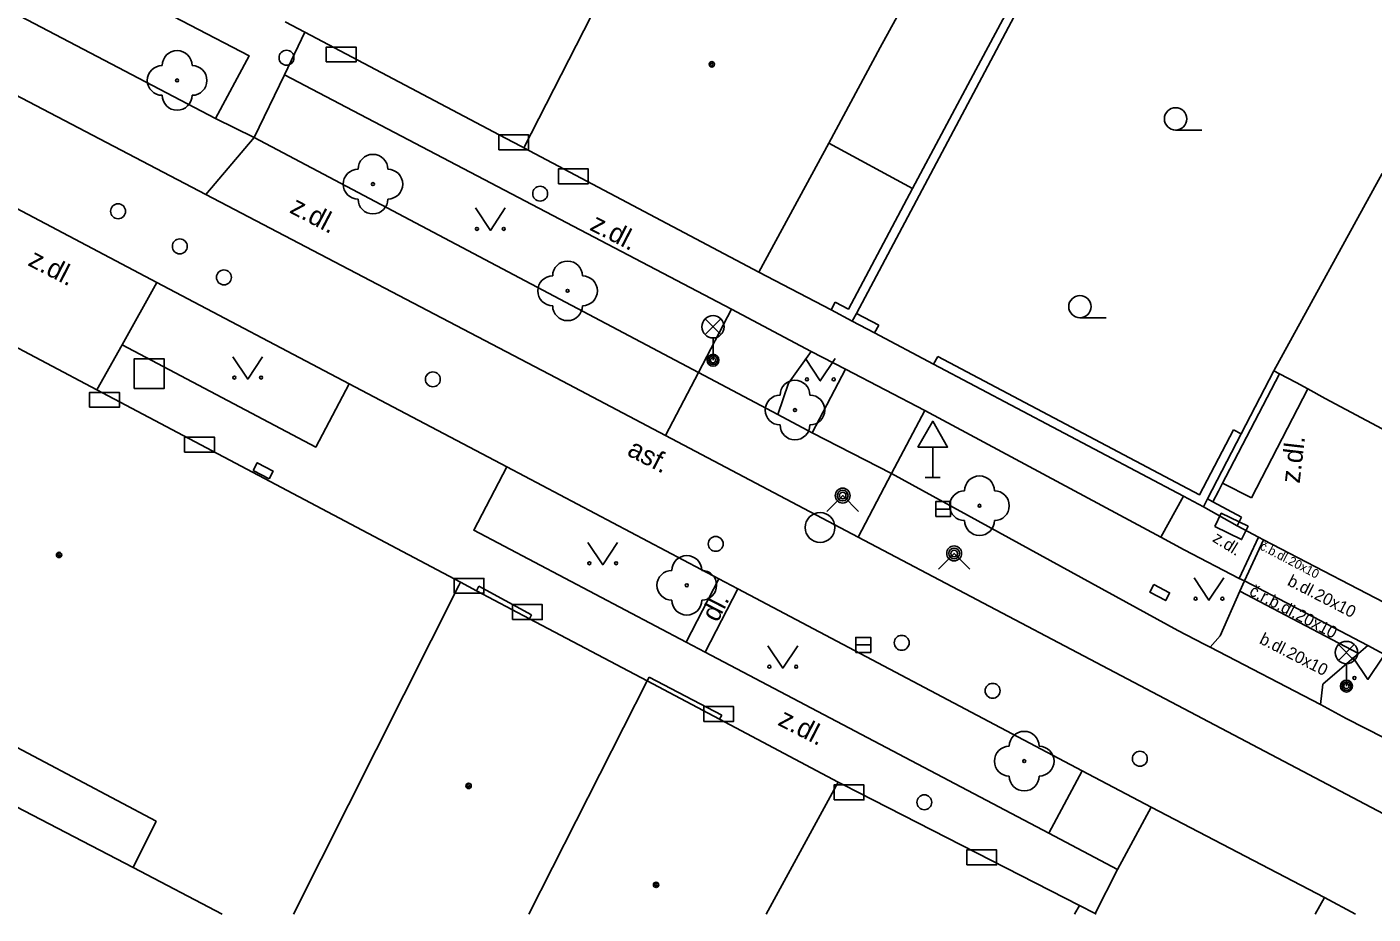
# Model space of a CAD drawing. Extents: x -595546 to -593986, y -1160845 to -1159202.
# Drawn here: x -595073.34 to -595028.18, y -1160843.24 to -1160813.47 of the extents above; entities that cross this region are included whole.
import ezdxf

# ---------------------------------------------------------------- set-up
doc = ezdxf.new("R2010")
doc.units = 0
for name, color, linetype in [('Level 22', 7, 'Continuous'), ('Level 24', 7, 'Continuous'), ('Level 26', 7, 'Continuous'), ('Level 27', 7, 'Continuous'), ('Level 28', 7, 'Continuous'), ('Level 31', 7, 'Continuous'), ('Level 33', 7, 'Continuous'), ('Level 34', 7, 'Continuous'), ('Level 36', 7, 'Continuous'), ('Level 39', 7, 'Continuous'), ('slaboproud - povrch.  znaky a tel. budka skut. velikost', 7, 'Continuous'), ('TM - budovy zdene_ betonove - VP', 7, 'Continuous'), ('TM - chodniky - VP', 7, 'Continuous'), ('TM - komunikace - VP', 7, 'Continuous'), ('TM - letecke snimky - pomocna linie', 7, 'Continuous'), ('TM - plot drateny_ kovovy - VP', 7, 'Continuous'), ('TM - plot zdeny_ ohradni zed - VP', 7, 'Continuous'), ('TM - podezdivka plotu - VP', 7, 'Continuous'), ('TM - popis povrchu', 7, 'Continuous'), ('TM - rozhrani mezi zpev. plochami mezi sebou - VP', 7, 'Continuous'), ('TM - rozhrani ploch obecne - VP', 7, 'Continuous'), ('TM - vjezd na pozemek', 7, 'Continuous')]:
    doc.layers.add(name, color=color, linetype=linetype)

msp = doc.modelspace()

# ---------------------------------------------------------------- linework, layer by layer
at = {"layer": 'Level 22'}
for centre in [(-595068.3, -1160815.27), (-595061.73, -1160818.75), (-595055.2, -1160822.33), (-595047.57, -1160826.33), (-595041.38, -1160829.54), (-595051.2, -1160832.21), (-595039.88, -1160838.11)]:
    msp.add_circle(centre, 0.05, dxfattribs=at)
for centre, start, end in [((-595068.3, -1160814.77), 0, 180), ((-595068.8, -1160815.27), 90, 270), ((-595067.8, -1160815.27), 270, 90), ((-595068.3, -1160815.77), 180, 0), ((-595061.73, -1160818.25), 0, 180), ((-595062.23, -1160818.75), 90, 270), ((-595061.23, -1160818.75), 270, 90), ((-595061.73, -1160819.25), 180, 0), ((-595055.2, -1160821.83), 0, 180), ((-595055.7, -1160822.33), 90, 270), ((-595054.7, -1160822.33), 270, 90), ((-595055.2, -1160822.83), 180, 0), ((-595047.57, -1160825.83), 0, 180), ((-595048.07, -1160826.33), 90, 270), ((-595047.07, -1160826.33), 270, 90), ((-595047.57, -1160826.83), 180, 0), ((-595041.38, -1160829.04), 0, 180), ((-595041.88, -1160829.54), 90, 270), ((-595040.88, -1160829.54), 270, 90), ((-595041.38, -1160830.04), 180, 0), ((-595051.2, -1160831.71), 0, 180), ((-595051.7, -1160832.21), 90, 270), ((-595050.7, -1160832.21), 270, 90), ((-595051.2, -1160832.71), 180, 0), ((-595039.88, -1160837.61), 0, 180), ((-595040.38, -1160838.11), 90, 270), ((-595039.38, -1160838.11), 270, 90), ((-595039.88, -1160838.61), 180, 0)]:
    msp.add_arc(centre, 0.5, start, end, dxfattribs=at)
at = {"layer": 'Level 24'}
for points in [[(-595063.298, -1160814.649), (-595062.298, -1160814.649), (-595062.298, -1160814.149), (-595063.298, -1160814.149)], [(-595057.507, -1160817.598), (-595056.507, -1160817.598), (-595056.507, -1160817.098), (-595057.507, -1160817.098)], [(-595055.508, -1160818.739), (-595054.508, -1160818.739), (-595054.508, -1160818.239), (-595055.508, -1160818.239)], [(-595071.237, -1160826.238), (-595070.237, -1160826.238), (-595070.237, -1160825.738), (-595071.237, -1160825.738)], [(-595068.048, -1160827.739), (-595067.048, -1160827.739), (-595067.048, -1160827.239), (-595068.048, -1160827.239)], [(-595033.487, -1160830.24), (-595032.588, -1160830.678), (-595032.369, -1160830.228), (-595033.267, -1160829.79)], [(-595059.007, -1160832.478), (-595058.007, -1160832.478), (-595058.007, -1160831.978), (-595059.007, -1160831.978)], [(-595057.048, -1160833.359), (-595056.048, -1160833.359), (-595056.048, -1160832.859), (-595057.048, -1160832.859)], [(-595050.628, -1160836.779), (-595049.628, -1160836.779), (-595049.628, -1160836.279), (-595050.628, -1160836.279)], [(-595046.257, -1160839.408), (-595045.257, -1160839.408), (-595045.257, -1160838.908), (-595046.257, -1160838.908)], [(-595041.808, -1160841.589), (-595040.808, -1160841.589), (-595040.808, -1160841.089), (-595041.808, -1160841.089)]]:
    msp.add_lwpolyline(points, close=True, dxfattribs=at)
at = {"layer": 'Level 26'}
msp.add_lwpolyline([(-595069.74, -1160825.61), (-595068.74, -1160825.61), (-595068.74, -1160824.61), (-595069.74, -1160824.61)], close=True, dxfattribs=at)
at = {"layer": 'Level 27'}
for p, q in [((-595042.85, -1160829.65), (-595042.35, -1160829.65)), ((-595045.53, -1160834.21), (-595045.03, -1160834.21))]:
    msp.add_line(p, q, dxfattribs=at)
for points in [[(-595042.85, -1160829.9), (-595042.35, -1160829.9), (-595042.35, -1160829.4), (-595042.85, -1160829.4)], [(-595045.53, -1160834.46), (-595045.03, -1160834.46), (-595045.03, -1160833.96), (-595045.53, -1160833.96)]]:
    msp.add_lwpolyline(points, close=True, dxfattribs=at)
msp.add_circle((-595046.73, -1160830.27), 0.5, dxfattribs=at)
at = {"layer": 'Level 28'}
for centre in [(-595064.63, -1160814.51), (-595056.12, -1160819.07), (-595070.28, -1160819.66), (-595068.21, -1160820.84), (-595066.73, -1160821.88), (-595059.72, -1160825.3), (-595050.23, -1160830.82), (-595043.99, -1160834.14), (-595040.94, -1160835.75), (-595036, -1160838.03), (-595043.23, -1160839.49)]:
    msp.add_circle(centre, 0.25, dxfattribs=at)
at = {"layer": 'Level 31'}
for points in [[(-595046.5, -1160829.73), (-595045.97, -1160829.2), (-595045.44, -1160829.73)], [(-595042.76, -1160831.67), (-595042.23, -1160831.14), (-595041.7, -1160831.67)]]:
    msp.add_lwpolyline(points, dxfattribs=at)
for centre, radius in [((-595045.97, -1160829.2), 0.25), ((-595045.97, -1160829.2), 0.18), ((-595045.97, -1160829.2), 0.11), ((-595042.23, -1160831.14), 0.25), ((-595042.23, -1160831.14), 0.18), ((-595042.23, -1160831.14), 0.11)]:
    msp.add_circle(centre, radius, dxfattribs=at)
at = {"layer": 'Level 33'}
for p, q in [((-595050.585, -1160823.8), (-595050.055, -1160823.27)), ((-595050.585, -1160823.27), (-595050.055, -1160823.8)), ((-595050.32, -1160823.91), (-595050.32, -1160824.66)), ((-595029.335, -1160834.73), (-595028.805, -1160834.2)), ((-595029.335, -1160834.2), (-595028.805, -1160834.73)), ((-595029.07, -1160834.84), (-595029.07, -1160835.59))]:
    msp.add_line(p, q, dxfattribs=at)
for centre, radius in [((-595050.32, -1160823.535), 0.375), ((-595050.32, -1160824.66), 0.2), ((-595050.32, -1160824.66), 0.145), ((-595050.32, -1160824.66), 0.0876), ((-595029.07, -1160834.465), 0.375), ((-595029.07, -1160835.59), 0.2), ((-595029.07, -1160835.59), 0.145), ((-595029.07, -1160835.59), 0.0876)]:
    msp.add_circle(centre, radius, dxfattribs=at)
at = {"layer": 'Level 34'}
for p, q in [((-595042.95, -1160827.572), (-595042.95, -1160828.59)), ((-595043.2, -1160828.59), (-595042.7, -1160828.59))]:
    msp.add_line(p, q, dxfattribs=at)
msp.add_lwpolyline([(-595043.45, -1160827.572), (-595042.45, -1160827.572), (-595042.95, -1160826.706)], close=True, dxfattribs=at)
at = {"layer": 'Level 36'}
for p, q in [((-595034.8, -1160816.935), (-595033.925, -1160816.935)), ((-595038.01, -1160823.235), (-595037.135, -1160823.235))]:
    msp.add_line(p, q, dxfattribs=at)
for points in [[(-595058.29, -1160819.55), (-595057.79, -1160820.3), (-595057.29, -1160819.55)], [(-595066.43, -1160824.54), (-595065.93, -1160825.29), (-595065.43, -1160824.54)], [(-595047.22, -1160824.6), (-595046.72, -1160825.35), (-595046.22, -1160824.6)], [(-595054.52, -1160830.77), (-595054.02, -1160831.52), (-595053.52, -1160830.77)], [(-595034.18, -1160831.96), (-595033.68, -1160832.71), (-595033.18, -1160831.96)], [(-595048.48, -1160834.24), (-595047.98, -1160834.99), (-595047.48, -1160834.24)], [(-595028.85, -1160834.62), (-595028.35, -1160835.37), (-595027.85, -1160834.62)]]:
    msp.add_lwpolyline(points, dxfattribs=at)
for centre, radius in [((-595034.8, -1160816.56), 0.375), ((-595058.24, -1160820.25), 0.05), ((-595057.341, -1160820.25), 0.05), ((-595038.01, -1160822.86), 0.375), ((-595066.38, -1160825.24), 0.05), ((-595065.481, -1160825.24), 0.05), ((-595047.17, -1160825.3), 0.05), ((-595046.271, -1160825.3), 0.05), ((-595054.47, -1160831.47), 0.05), ((-595053.571, -1160831.47), 0.05), ((-595034.13, -1160832.66), 0.05), ((-595033.231, -1160832.66), 0.05), ((-595048.43, -1160834.94), 0.05), ((-595047.531, -1160834.94), 0.05), ((-595028.8, -1160835.32), 0.05)]:
    msp.add_circle(centre, radius, dxfattribs=at)
at = {"layer": 'Level 39'}
for centre, radius in [((-595050.36, -1160814.73), 0.09), ((-595050.36, -1160814.73), 0.0398), ((-595072.26, -1160831.19), 0.09), ((-595072.26, -1160831.19), 0.0398), ((-595058.52, -1160838.94), 0.09), ((-595058.52, -1160838.94), 0.0398), ((-595052.23, -1160842.26), 0.09), ((-595052.23, -1160842.26), 0.0398)]:
    msp.add_circle(centre, radius, dxfattribs=at)
at = {"layer": 'slaboproud - povrch.  znaky a tel. budka skut. velikost'}
for points in [[(-595065.75, -1160828.36), (-595065.61, -1160828.1), (-595065.08, -1160828.38), (-595065.21, -1160828.64)], [(-595065.21, -1160828.64), (-595065.75, -1160828.36)], [(-595035.53, -1160832.18), (-595035, -1160832.46), (-595035.13, -1160832.72), (-595035.67, -1160832.44), (-595035.53, -1160832.18)]]:
    msp.add_lwpolyline(points, dxfattribs=at)
at = {"layer": 'TM - budovy zdene_ betonove - VP'}
for points in [[(-595052.15, -1160808.68), (-595056.67, -1160817.53)], [(-595064.01, -1160813.65), (-595064.67, -1160813.3)], [(-595044.09, -1160813.03), (-595044.71, -1160814.17), (-595046.44, -1160817.38)], [(-595057.28, -1160817.21), (-595064.01, -1160813.65)], [(-595056.75, -1160817.49), (-595057.28, -1160817.21)], [(-595056.67, -1160817.53), (-595056.75, -1160817.49)], [(-595056.67, -1160817.53), (-595048.78, -1160821.7)], [(-595046.44, -1160817.38), (-595048.78, -1160821.7)], [(-595027.87, -1160818.39), (-595031.5, -1160825.01)], [(-595079.45, -1160821.18), (-595070.99, -1160825.65)], [(-595031.32, -1160825.11), (-595031.5, -1160825.01)], [(-595030.75, -1160825.41), (-595031.32, -1160825.11)], [(-595070.99, -1160825.65), (-595058.79, -1160832.11)], [(-595029.78, -1160825.94), (-595030.36, -1160825.62), (-595030.75, -1160825.41)], [(-595024.43, -1160828.8), (-595024.57, -1160828.73), (-595024.93, -1160828.53), (-595029.78, -1160825.94)], [(-595064.39, -1160843.241), (-595058.85, -1160832.22), (-595058.79, -1160832.11)], [(-595058.79, -1160832.11), (-595058.26, -1160832.39)], [(-595058.26, -1160832.39), (-595056.48, -1160833.33)], [(-595052.53, -1160835.42), (-595056.48, -1160833.33)], [(-595069, -1160840.12), (-595080.79, -1160833.88)], [(-595052.53, -1160835.42), (-595056.503, -1160843.241)], [(-595052.53, -1160835.42), (-595050.1, -1160836.7)], [(-595046.12, -1160838.81), (-595050.1, -1160836.7)], [(-595048.542, -1160843.241), (-595046.12, -1160838.81)], [(-595038.03, -1160842.95), (-595045.44, -1160839.16), (-595045.97, -1160838.89), (-595046.12, -1160838.81)], [(-595069.78, -1160841.68), (-595069, -1160840.12)], [(-595069.78, -1160841.68), (-595066.787, -1160843.241)], [(-595038.03, -1160842.95), (-595038.188, -1160843.241)]]:
    msp.add_lwpolyline(points, dxfattribs=at)
at = {"layer": 'TM - chodniky - VP'}
for points in [[(-595067.01, -1160816.55), (-595065.88, -1160814.45), (-595089.65, -1160802.09), (-595113.74, -1160789.74)], [(-595064.7, -1160815.08), (-595065.71, -1160817.19)], [(-595049.7, -1160822.95), (-595064.7, -1160815.08)], [(-595070.14, -1160824.14), (-595068.98, -1160822.05)], [(-595048.78, -1160821.7), (-595046.36, -1160822.97)], [(-595050.81, -1160825.07), (-595049.7, -1160822.95)], [(-595062.53, -1160825.45), (-595063.65, -1160827.57), (-595070.14, -1160824.14)], [(-595047.03, -1160824.37), (-595047.79, -1160825.43), (-595048.15, -1160826.48)], [(-595045.87, -1160824.96), (-595047.03, -1160824.37)], [(-595046.99, -1160827.09), (-595045.87, -1160824.96)], [(-595043.21, -1160826.34), (-595044.33, -1160828.46)], [(-595034.51, -1160831.02), (-595035.3, -1160830.59), (-595043.21, -1160826.34)], [(-595051.22, -1160834.12), (-595058.35, -1160830.36), (-595057.24, -1160828.23)], [(-595032.49, -1160832.06), (-595032.67, -1160831.98), (-595034.51, -1160831.02)], [(-595051.22, -1160834.12), (-595050.12, -1160831.99)], [(-595049.49, -1160832.33), (-595050.58, -1160834.45)], [(-595032.49, -1160832.06), (-595032.64, -1160832.41), (-595033.3, -1160833.91), (-595033.64, -1160834.29)], [(-595028.35, -1160834.23), (-595028.66, -1160834.5), (-595029.86, -1160835.53), (-595029.94, -1160836.21)], [(-595028.35, -1160834.23), (-595027.67, -1160834.6)], [(-595039.05, -1160840.53), (-595050.58, -1160834.45)], [(-595039.05, -1160840.53), (-595037.94, -1160838.43)], [(-595030.116, -1160843.241), (-595029.81, -1160842.69)]]:
    msp.add_lwpolyline(points, dxfattribs=at)
at = {"layer": 'TM - komunikace - VP'}
for points in [[(-595108.2, -1160794.96), (-595067.01, -1160816.55)], [(-595067.01, -1160816.55), (-595065.71, -1160817.19)], [(-595065.71, -1160817.19), (-595050.81, -1160825.07)], [(-595074.3, -1160819.24), (-595068.98, -1160822.05)], [(-595068.98, -1160822.05), (-595062.53, -1160825.45)], [(-595050.81, -1160825.07), (-595048.15, -1160826.48)], [(-595062.53, -1160825.45), (-595057.24, -1160828.23)], [(-595048.15, -1160826.48), (-595046.99, -1160827.09)], [(-595046.99, -1160827.09), (-595044.33, -1160828.46)], [(-595057.24, -1160828.23), (-595050.12, -1160831.99)], [(-595044.33, -1160828.46), (-595034.73, -1160833.73)], [(-595050.12, -1160831.99), (-595049.49, -1160832.33)], [(-595049.49, -1160832.33), (-595037.94, -1160838.43)], [(-595034.73, -1160833.73), (-595033.84, -1160834.18), (-595033.64, -1160834.29), (-595029.94, -1160836.21)], [(-595029.08, -1160836.68), (-595029.94, -1160836.21)], [(-595029.08, -1160836.68), (-595024, -1160839.26), (-595018.65, -1160841.97)], [(-595037.94, -1160838.43), (-595035.62, -1160839.65)], [(-595035.62, -1160839.65), (-595029.81, -1160842.69)], [(-595029.81, -1160842.69), (-595028.766, -1160843.241)]]:
    msp.add_lwpolyline(points, dxfattribs=at)
at = {"layer": 'TM - letecke snimky - pomocna linie'}
for points in [[(-595046.44, -1160817.38), (-595043.63, -1160818.9)], [(-595032.25, -1160829.27), (-595030.36, -1160825.62)], [(-595032.25, -1160829.27), (-595033.23, -1160828.78)], [(-595058.18, -1160832.24), (-595058.26, -1160832.39)]]:
    msp.add_lwpolyline(points, dxfattribs=at)
at = {"layer": 'TM - plot drateny_ kovovy - VP'}
for points in [[(-595039.77, -1160811.67), (-595041.5, -1160814.91), (-595043.63, -1160818.9)], [(-595043.63, -1160818.9), (-595045.78, -1160822.94), (-595046.22, -1160822.71)], [(-595044.76, -1160823.48), (-595045.51, -1160823.09)], [(-595032.86, -1160826.99), (-595034, -1160829.18), (-595042.78, -1160824.53)]]:
    msp.add_lwpolyline(points, dxfattribs=at)
at = {"layer": 'TM - plot zdeny_ ohradni zed - VP'}
for points in [[(-595031.5, -1160825.01), (-595032.6, -1160827.13)], [(-595032.6, -1160827.13), (-595033.73, -1160829.31)], [(-595032.59, -1160829.92), (-595033.55, -1160829.41), (-595033.73, -1160829.31)]]:
    msp.add_lwpolyline(points, dxfattribs=at)
at = {"layer": 'TM - podezdivka plotu - VP'}
for points in [[(-595041.2, -1160814.98), (-595039.52, -1160811.81)], [(-595045.51, -1160823.09), (-595041.2, -1160814.98)], [(-595046.22, -1160822.71), (-595046.36, -1160822.97)], [(-595046.36, -1160822.97), (-595045.65, -1160823.35)], [(-595045.65, -1160823.35), (-595045.51, -1160823.09)], [(-595045.65, -1160823.35), (-595044.9, -1160823.74)], [(-595044.9, -1160823.74), (-595044.76, -1160823.48)], [(-595042.78, -1160824.53), (-595042.92, -1160824.79)], [(-595042.92, -1160824.79), (-595034.54, -1160829.22)], [(-595033.12, -1160828.57), (-595031.32, -1160825.11)], [(-595032.6, -1160827.13), (-595032.86, -1160826.99)], [(-595033.36, -1160829.05), (-595033.23, -1160828.78), (-595033.12, -1160828.57)], [(-595034.54, -1160829.22), (-595033.87, -1160829.58)], [(-595033.55, -1160829.41), (-595033.36, -1160829.05)], [(-595033.73, -1160829.31), (-595033.87, -1160829.58)], [(-595033.87, -1160829.58), (-595032.74, -1160830.22)], [(-595032.74, -1160830.22), (-595032.59, -1160829.92)], [(-595037.5, -1160843.22), (-595038.03, -1160842.95)], [(-595037.46, -1160843.241), (-595037.5, -1160843.22)]]:
    msp.add_lwpolyline(points, dxfattribs=at)
at = {"layer": 'TM - rozhrani mezi zpev. plochami mezi sebou - VP'}
for points in [[(-595067.34, -1160819.1), (-595075.42, -1160814.87), (-595091.77, -1160806.29), (-595109.29, -1160797.1), (-595108.2, -1160794.96)], [(-595064.7, -1160815.08), (-595064.01, -1160813.65)], [(-595067.34, -1160819.1), (-595065.71, -1160817.19)], [(-595051.92, -1160827.18), (-595055.58, -1160825.25), (-595067.34, -1160819.1)], [(-595049.7, -1160822.95), (-595047.03, -1160824.37)], [(-595070.99, -1160825.65), (-595070.14, -1160824.14)], [(-595050.81, -1160825.07), (-595051.92, -1160827.18)], [(-595045.87, -1160824.96), (-595043.21, -1160826.34)], [(-595045.45, -1160830.59), (-595051.92, -1160827.18)], [(-595044.33, -1160828.46), (-595045.45, -1160830.59)], [(-595035.3, -1160830.59), (-595034.54, -1160829.22)], [(-595021.431, -1160843.241), (-595025.08, -1160841.32), (-595037.47, -1160834.8), (-595045.45, -1160830.59)], [(-595032.02, -1160830.6), (-595032.67, -1160831.98)], [(-595032.49, -1160832.06), (-595031.85, -1160830.68)], [(-595032.64, -1160832.41), (-595028.66, -1160834.5)], [(-595028.35, -1160834.23), (-595032.49, -1160832.06)], [(-595050.58, -1160834.45), (-595051.22, -1160834.12)], [(-595035.62, -1160839.65), (-595036.75, -1160841.74)], [(-595036.75, -1160841.74), (-595039.05, -1160840.53)], [(-595037.5, -1160843.22), (-595036.75, -1160841.74)]]:
    msp.add_lwpolyline(points, dxfattribs=at)
at = {"layer": 'TM - rozhrani ploch obecne - VP'}
for points in [[(-595032.02, -1160830.6), (-595032.74, -1160830.22)], [(-595032.02, -1160830.6), (-595031.85, -1160830.68), (-595026.94, -1160833.23)], [(-595056.41, -1160833.2), (-595058.18, -1160832.24)], [(-595056.48, -1160833.33), (-595056.41, -1160833.2)], [(-595081.62, -1160835.53), (-595069.78, -1160841.68)], [(-595052.46, -1160835.29), (-595052.53, -1160835.42)], [(-595050.03, -1160836.57), (-595052.46, -1160835.29)], [(-595050.1, -1160836.7), (-595050.03, -1160836.57)]]:
    msp.add_lwpolyline(points, dxfattribs=at)
at = {"layer": 'TM - vjezd na pozemek'}
msp.add_lwpolyline([(-595044.9, -1160823.74), (-595042.92, -1160824.79)], dxfattribs=at)

# ---------------------------------------------------------------- texts
at = {"layer": 'TM - popis povrchu'}
for s, height, rotation, p in [('z.dl.', 0.65, 332.2995, (-595064.56, -1160819.69)), ('z.dl.', 0.65, 332.7429, (-595054.49, -1160820.27)), ('z.dl.', 0.65, 332.7429, (-595073.34, -1160821.46)), ('asf.', 0.65, 332.7429, (-595053.24, -1160827.83)), ('z.dl.', 0.65, 83.4104, (-595030.64, -1160828.81)), ('z.dl.', 0.4, 328.1138, (-595033.59, -1160830.72)), ('č.b.dl.20x10', 0.3, 332.3593, (-595032, -1160830.99)), ('b.dl.20x10', 0.4, 332.9198, (-595031.08, -1160832.19)), ('č.r.b.dl.20x10', 0.4, 332.3593, (-595032.36, -1160832.52)), ('dl.', 0.65, 62.7429, (-595050.17, -1160833.48)), ('b.dl.20x10', 0.4, 332.9198, (-595032.02, -1160834.14)), ('z.dl.', 0.65, 332.7429, (-595048.18, -1160836.88))]:
    msp.add_text(s, height=height, rotation=rotation, dxfattribs=at).set_placement(p)

doc.saveas('drawing.dxf')
